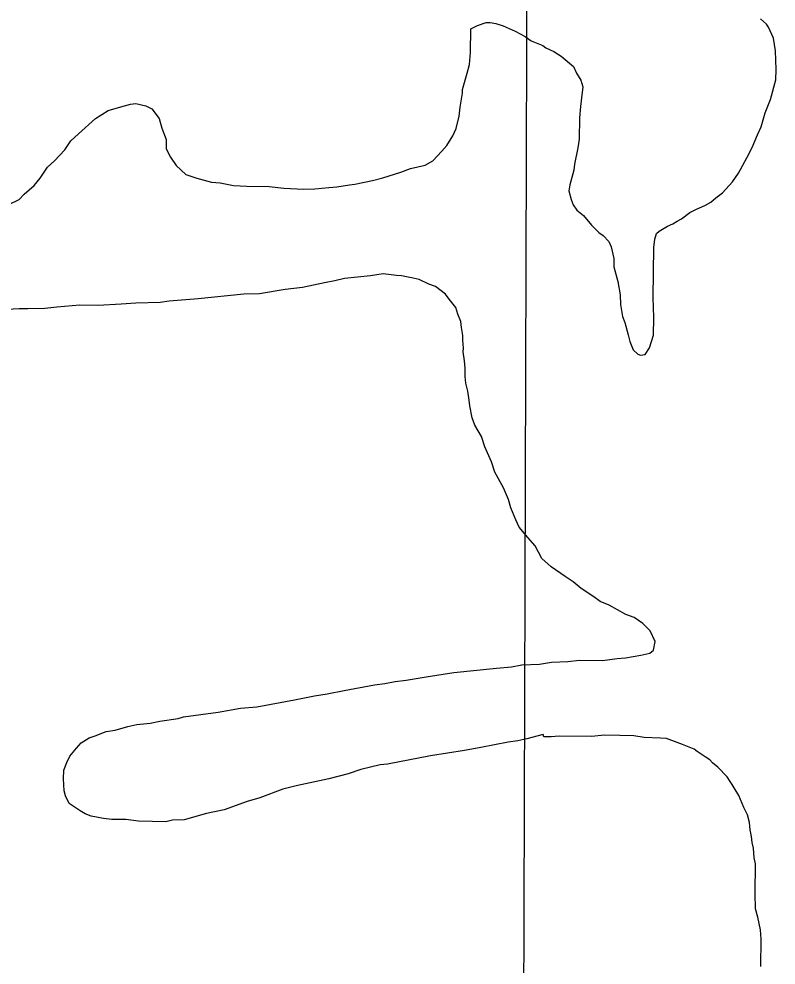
# Model space of a CAD drawing. Extents: x 3161514 to 3199414, y 831166 to 856601.
# Drawn here: x 3170497 to 3171161, y 837826 to 838656 of the extents above; entities that cross this region are included whole.
import ezdxf

# ---------------------------------------------------------------- set-up
doc = ezdxf.new("R2010")
doc.units = 0
doc.layers.add('V-GRID-MAJR', color=7, linetype='Continuous')
doc.layers.add('V-SITE-VEGE', color=7, linetype='Continuous')

msp = doc.modelspace()

# ---------------------------------------------------------------- linework, layer by layer
at = {"layer": 'V-GRID-MAJR'}
msp.add_spline([(3170936.04, 836618.42), (3170954.55, 842678.86), (3170973.07, 848741.25), (3170991.59, 854803.68), (3170991.59, 854805.58)], degree=3, dxfattribs=at)
at = {"layer": 'V-SITE-VEGE'}
for p, q in [((3171152.42, 838651.3), (3171147.29, 838655.91)), ((3170892.81, 838626.36), (3170893.1, 838647.1)), ((3170893.1, 838647.1), (3170898.98, 838650.26)), ((3170898.98, 838650.26), (3170906.79, 838652.74)), ((3170906.79, 838652.74), (3170910.03, 838652.7)), ((3170910.03, 838652.7), (3170915.2, 838651.98)), ((3170915.2, 838651.98), (3170921.66, 838649.94)), ((3170921.66, 838649.94), (3170931.96, 838645.26)), ((3170931.96, 838645.26), (3170940.97, 838640.6)), ((3171154.32, 838648.68), (3171152.42, 838651.3)), ((3171158.73, 838638.9), (3171154.32, 838648.68)), ((3170940.97, 838640.6), (3170946.1, 838636.64)), ((3170946.1, 838636.64), (3170956.42, 838632.61)), ((3171160.52, 838627.85), (3171158.73, 838638.9)), ((3170956.42, 838632.61), (3170958.98, 838630.63)), ((3170958.98, 838630.63), (3170966.07, 838627.29)), ((3170892.02, 838616), (3170892.81, 838626.36)), ((3170966.07, 838627.29), (3170972.49, 838623.32)), ((3170972.49, 838623.32), (3170983.38, 838614.09)), ((3171160.94, 838611.64), (3171160.52, 838627.85)), ((3170889.97, 838608.25), (3170892.02, 838616)), ((3170983.38, 838614.09), (3170985.9, 838608.22)), ((3171160.82, 838602.57), (3171160.94, 838611.64)), ((3170885.89, 838594.05), (3170889.97, 838608.25)), ((3170985.9, 838608.22), (3170989.7, 838602.34)), ((3170989.7, 838602.34), (3170991.57, 838596.48)), ((3170991.57, 838596.48), (3170990.14, 838586.78)), ((3171156.04, 838585.14), (3171160.82, 838602.57)), ((3170883.73, 838578.52), (3170885.84, 838590.81)), ((3170885.84, 838590.81), (3170885.89, 838594.05)), ((3170990.14, 838586.78), (3170989.38, 838579.01)), ((3170584.28, 838578.11), (3170594.69, 838581.21)), ((3170594.69, 838581.21), (3170599.24, 838581.8)), ((3170599.24, 838581.8), (3170608.28, 838579.73)), ((3170608.28, 838579.73), (3170613.43, 838577.06)), ((3170882.97, 838570.75), (3170883.73, 838578.52)), ((3170989.38, 838579.01), (3170988.6, 838569.3)), ((3171151.35, 838573.54), (3171156.04, 838585.14)), ((3170564.06, 838568.67), (3170575.17, 838575.65)), ((3170575.17, 838575.65), (3170584.28, 838578.11)), ((3170613.43, 838577.06), (3170619.79, 838568.55)), ((3170880.23, 838559.77), (3170882.97, 838570.75)), ((3171147.94, 838561.27), (3171151.35, 838573.54)), ((3170548.96, 838555.27), (3170564.06, 838568.67)), ((3170619.79, 838568.55), (3170622.27, 838560.09)), ((3170988.6, 838569.3), (3170988.34, 838550.51)), ((3170542.39, 838548.88), (3170548.96, 838555.27)), ((3170622.27, 838560.09), (3170626.02, 838550.31)), ((3170877.55, 838553.33), (3170880.23, 838559.77)), ((3171139.91, 838543.23), (3171144.6, 838554.19)), ((3171144.6, 838554.19), (3171147.94, 838561.27)), ((3170537.1, 838541.17), (3170542.39, 838548.88)), ((3170626.02, 838550.31), (3170625.91, 838541.89)), ((3170872.25, 838544.97), (3170877.55, 838553.33)), ((3170988.34, 838550.51), (3170986.94, 838542.75)), ((3170527.9, 838531.58), (3170537.1, 838541.17)), ((3170625.91, 838541.89), (3170629.7, 838534.71)), ((3170859.75, 838531.54), (3170867.64, 838539.85)), ((3170867.64, 838539.85), (3170872.25, 838544.97)), ((3170986.94, 838542.75), (3170984.15, 838528.53)), ((3171135.25, 838534.22), (3171139.91, 838543.23)), ((3170521.98, 838525.82), (3170527.9, 838531.58)), ((3170629.7, 838534.71), (3170634.79, 838527.51)), ((3170853.21, 838527.74), (3170859.75, 838531.54)), ((3170984.15, 838528.53), (3170983.43, 838523.35)), ((3171127.93, 838520.71), (3171135.25, 838534.22)), ((3170515.37, 838516.19), (3170521.98, 838525.82)), ((3170634.79, 838527.51), (3170643.1, 838519.62)), ((3170816.12, 838516.58), (3170831.74, 838521.55)), ((3170831.74, 838521.55), (3170840.21, 838524.68)), ((3170840.21, 838524.68), (3170853.21, 838527.74)), ((3170983.43, 838523.35), (3170980.01, 838510.44)), ((3171122.64, 838513.01), (3171127.93, 838520.71)), ((3170510.1, 838509.78), (3170515.37, 838516.19)), ((3170643.1, 838519.62), (3170652.78, 838516.24)), ((3170652.78, 838516.24), (3170665.69, 838512.82)), ((3170665.69, 838512.82), (3170673.46, 838512.07)), ((3170673.46, 838512.07), (3170685.1, 838509.96)), ((3170791.41, 838511.09), (3170807.01, 838514.12)), ((3170807.01, 838514.12), (3170816.12, 838516.58)), ((3171114.08, 838503.4), (3171122.64, 838513.01)), ((3170501.56, 838502.12), (3170510.1, 838509.78)), ((3170685.1, 838509.96), (3170696.75, 838509.16)), ((3170696.75, 838509.16), (3170716.2, 838508.89)), ((3170716.2, 838508.89), (3170729.14, 838507.41)), ((3170729.14, 838507.41), (3170746.62, 838506.52)), ((3170746.62, 838506.52), (3170756.35, 838507.04)), ((3170756.35, 838507.04), (3170768.68, 838508.16)), ((3170768.68, 838508.16), (3170775.82, 838508.71)), ((3170775.82, 838508.71), (3170786.86, 838510.51)), ((3170786.86, 838510.51), (3170791.41, 838511.09)), ((3170980.01, 838510.44), (3170979.29, 838505.26)), ((3170979.29, 838505.26), (3170981.13, 838497.46)), ((3170478.7, 838488.83), (3170496.97, 838497.65)), ((3170496.97, 838497.65), (3170501.56, 838502.12)), ((3170981.13, 838497.46), (3170983.01, 838492.89)), ((3171103.6, 838495.12), (3171108.19, 838498.95)), ((3171108.19, 838498.95), (3171114.08, 838503.4)), ((3170983.01, 838492.89), (3170986.19, 838488.31)), ((3170986.19, 838488.31), (3170991.96, 838483.7)), ((3171085.33, 838486.3), (3171090.55, 838488.82)), ((3171090.55, 838488.82), (3171099.02, 838492.59)), ((3171099.02, 838492.59), (3171103.6, 838495.12)), ((3170991.96, 838483.7), (3170998.97, 838475.17)), ((3171074.2, 838478.67), (3171078.12, 838480.56)), ((3171078.12, 838480.56), (3171085.33, 838486.3)), ((3170998.97, 838475.17), (3171005.36, 838468.6)), ((3171058.52, 838469.82), (3171065.72, 838474.25)), ((3171065.72, 838474.25), (3171070.28, 838476.14)), ((3171070.28, 838476.14), (3171074.2, 838478.67)), ((3171005.36, 838468.6), (3171009.21, 838465.96)), ((3171009.21, 838465.96), (3171014.33, 838460.7)), ((3171053.79, 838455.62), (3171054.54, 838462.74)), ((3171054.54, 838462.74), (3171055.91, 838467.91)), ((3171055.91, 838467.91), (3171058.52, 838469.82)), ((3171014.33, 838460.7), (3171016.21, 838456.14)), ((3171016.21, 838456.14), (3171018.66, 838445.73)), ((3171053.19, 838411.56), (3171053.79, 838455.62)), ((3171018.66, 838445.73), (3171018.56, 838438.61)), ((3171018.56, 838438.61), (3171022.27, 838425.59)), ((3170805.21, 838430.53), (3170782.49, 838428.25)), ((3170816.25, 838432.32), (3170805.21, 838430.53)), ((3170827.9, 838430.87), (3170816.25, 838432.32)), ((3170832.43, 838430.8), (3170827.9, 838430.87)), ((3170842.77, 838428.72), (3170832.43, 838430.8)), ((3170764.94, 838424.6), (3170745.44, 838420.34)), ((3170774.04, 838426.42), (3170764.94, 838424.6)), ((3170782.49, 838428.25), (3170774.04, 838426.42)), ((3170847.94, 838427.35), (3170842.77, 838428.72)), ((3170856.31, 838423.34), (3170847.94, 838427.35)), ((3170862.12, 838421.32), (3170856.31, 838423.34)), ((3170871.1, 838414.71), (3170862.12, 838421.32)), ((3171022.27, 838425.59), (3171024.05, 838413.9)), ((3170694.15, 838414.56), (3170653.91, 838410.58)), ((3170707.77, 838415.02), (3170694.15, 838414.56)), ((3170730.5, 838418.6), (3170707.77, 838415.02)), ((3170745.44, 838420.34), (3170730.5, 838418.6)), ((3170874.28, 838410.14), (3170871.1, 838414.71)), ((3171024.05, 838413.9), (3171024.58, 838405.47)), ((3170550.13, 838404.88), (3170530.01, 838403.21)), ((3170566.33, 838404.66), (3170550.13, 838404.88)), ((3170586.44, 838405.68), (3170566.33, 838404.66)), ((3170599.42, 838406.79), (3170586.44, 838405.68)), ((3170620.81, 838407.15), (3170599.42, 838406.79)), ((3170628.6, 838408.33), (3170620.81, 838407.15)), ((3170653.91, 838410.58), (3170628.6, 838408.33)), ((3170880.01, 838402.93), (3170874.28, 838410.14)), ((3171024.58, 838405.47), (3171026.38, 838395.07)), ((3171053.59, 838394.05), (3171053.19, 838411.56)), ((3170496.94, 838401.72), (3170486.56, 838401.22)), ((3170504.71, 838401.62), (3170496.94, 838401.72)), ((3170519.63, 838402.06), (3170504.71, 838401.62)), ((3170530.01, 838403.21), (3170519.63, 838402.06)), ((3170881.88, 838397.07), (3170880.01, 838402.93)), ((3170884.38, 838390.55), (3170881.88, 838397.07)), ((3170884.95, 838385.36), (3170884.38, 838390.55)), ((3171026.38, 838395.07), (3171028.26, 838389.86)), ((3171028.26, 838389.86), (3171031.34, 838378.8)), ((3171053.37, 838378.5), (3171053.59, 838394.05)), ((3170886.15, 838378.21), (3170884.95, 838385.36)), ((3170886.1, 838374.32), (3170886.15, 838378.21)), ((3170886.65, 838367.19), (3170886.1, 838374.32)), ((3171031.34, 838378.8), (3171032.56, 838372.95)), ((3171032.56, 838372.95), (3171035.7, 838365.78)), ((3171049.99, 838367.53), (3171053.37, 838378.5)), ((3170886.6, 838363.94), (3170886.65, 838367.19)), ((3170887.79, 838356.15), (3170886.6, 838363.94)), ((3171035.7, 838365.78), (3171039.54, 838361.84)), ((3171046.02, 838361.75), (3171049.99, 838367.53)), ((3170888.35, 838349.66), (3170887.79, 838356.15)), ((3171039.54, 838361.84), (3171042.12, 838361.15)), ((3171042.12, 838361.15), (3171046.02, 838361.75)), ((3170888.25, 838342.53), (3170888.35, 838349.66)), ((3170888.82, 838336.69), (3170888.25, 838342.53)), ((3170890.67, 838329.54), (3170888.82, 838336.69)), ((3170891.85, 838321.74), (3170890.67, 838329.54)), ((3170892.43, 838316.55), (3170891.85, 838321.74)), ((3170894.23, 838306.16), (3170892.43, 838316.55)), ((3170896.73, 838299.64), (3170894.23, 838306.16)), ((3170902.43, 838289.84), (3170896.73, 838299.64)), ((3170905.55, 838280.72), (3170902.43, 838289.84)), ((3170911.2, 838267.68), (3170905.55, 838280.72)), ((3170914.32, 838258.56), (3170911.2, 838267.68)), ((3170921.91, 838244.85), (3170914.32, 838258.56)), ((3170926.3, 838234.42), (3170921.91, 838244.85)), ((3170928.15, 838227.26), (3170926.3, 838234.42)), ((3170932.54, 838216.83), (3170928.15, 838227.26)), ((3170935.69, 838210.31), (3170932.54, 838216.83)), ((3170943.34, 838201.13), (3170935.69, 838210.31)), ((3170949.72, 838193.91), (3170943.34, 838201.13)), ((3170955.4, 838182.81), (3170949.72, 838193.91)), ((3170963.73, 838175.57), (3170955.4, 838182.81)), ((3170975.93, 838166.97), (3170963.73, 838175.57)), ((3170982.99, 838162.34), (3170975.93, 838166.97)), ((3170990.04, 838156.41), (3170982.99, 838162.34)), ((3171000.96, 838149.13), (3170990.04, 838156.41)), ((3171006.73, 838145.16), (3171000.96, 838149.13)), ((3171014.47, 838141.81), (3171006.73, 838145.16)), ((3171029.26, 838133.83), (3171014.47, 838141.81)), ((3171036.36, 838131.14), (3171029.26, 838133.83)), ((3171044.06, 838125.85), (3171036.36, 838131.14)), ((3171050.45, 838119.28), (3171044.06, 838125.85)), ((3171054.86, 838110.15), (3171050.45, 838119.28)), ((3171053.46, 838102.39), (3171054.86, 838110.15)), ((3171028.74, 838095.6), (3171042.38, 838098)), ((3171042.38, 838098), (3171050.18, 838099.84)), ((3171050.18, 838099.84), (3171053.46, 838102.39)), ((3170928.82, 838087.9), (3170937.91, 838089.72)), ((3170937.91, 838089.72), (3170953.48, 838090.15)), ((3170953.48, 838090.15), (3170963.87, 838091.96)), ((3170963.87, 838091.96), (3170978.14, 838092.41)), ((3170978.14, 838092.41), (3170988.52, 838093.56)), ((3170988.52, 838093.56), (3171008.61, 838093.28)), ((3171008.61, 838093.28), (3171021.6, 838095.05)), ((3171021.6, 838095.05), (3171028.74, 838095.6)), ((3170854.16, 838079.21), (3170878.19, 838082.76)), ((3170878.19, 838082.76), (3170915.84, 838086.78)), ((3170915.84, 838086.78), (3170928.82, 838087.9)), ((3170808.69, 838072.06), (3170817.78, 838073.23)), ((3170817.78, 838073.23), (3170826.88, 838075.05)), ((3170826.88, 838075.05), (3170836.62, 838076.21)), ((3170836.62, 838076.21), (3170854.16, 838079.21)), ((3170756.06, 838062.41), (3170767.1, 838064.2)), ((3170767.1, 838064.2), (3170782.05, 838067.24)), ((3170782.05, 838067.24), (3170808.69, 838072.06)), ((3170705.37, 838052.74), (3170738.51, 838058.77)), ((3170738.51, 838058.77), (3170756.06, 838062.41)), ((3170641.08, 838043.9), (3170671.6, 838048.02)), ((3170671.6, 838048.02), (3170691.09, 838051.64)), ((3170691.09, 838051.64), (3170705.37, 838052.74)), ((3170611.84, 838038.47), (3170620.29, 838040.3)), ((3170620.29, 838040.3), (3170636.53, 838042.67)), ((3170636.53, 838042.67), (3170641.08, 838043.9)), ((3170563.72, 838027.47), (3170573.5, 838031.22)), ((3170573.5, 838031.22), (3170581.29, 838032.41)), ((3170581.29, 838032.41), (3170592.35, 838035.5)), ((3170592.35, 838035.5), (3170600.16, 838037.34)), ((3170600.16, 838037.34), (3170611.84, 838038.47)), ((3170551.32, 838021.16), (3170558.51, 838025.6)), ((3170558.51, 838025.6), (3170563.72, 838027.47)), ((3170934.4, 838023.01), (3170925.96, 838021.83)), ((3170942.21, 838024.85), (3170934.4, 838023.01)), ((3170956.52, 838028.54), (3170942.21, 838024.85)), ((3170957.14, 838026.58), (3170956.52, 838028.54)), ((3170963.62, 838026.49), (3170957.14, 838026.58)), ((3170970.75, 838027.04), (3170963.62, 838026.49)), ((3170999.27, 838026.65), (3170970.75, 838027.04)), ((3171010.3, 838027.8), (3170999.27, 838026.65)), ((3171023.91, 838027.61), (3171010.3, 838027.8)), ((3171036.22, 838027.44), (3171023.91, 838027.61)), ((3171045.28, 838026.02), (3171036.22, 838027.44)), ((3171059.52, 838025.17), (3171045.28, 838026.02)), ((3171064.71, 838025.1), (3171059.52, 838025.17)), ((3171078.9, 838019.72), (3171064.71, 838025.1)), ((3170541.44, 838009.63), (3170547.37, 838016.68)), ((3170547.37, 838016.68), (3170551.32, 838021.16)), ((3170887.62, 838014.58), (3170857.74, 838009.81)), ((3170901.91, 838016.98), (3170887.62, 838014.58)), ((3170925.96, 838021.83), (3170901.91, 838016.98)), ((3171089.21, 838015.69), (3171078.9, 838019.72)), ((3171091.77, 838013.71), (3171089.21, 838015.69)), ((3170538.77, 838003.83), (3170541.44, 838009.63)), ((3170857.74, 838009.81), (3170820.05, 838002.55)), ((3171098.84, 838009.08), (3171091.77, 838013.71)), ((3171102.69, 838006.43), (3171098.84, 838009.08)), ((3171105.25, 838003.8), (3171102.69, 838006.43)), ((3170536.09, 837997.39), (3170538.77, 838003.83)), ((3170796.65, 837997.69), (3170785.58, 837993.95)), ((3170813.56, 838001.99), (3170796.65, 837997.69)), ((3170820.05, 838002.55), (3170813.56, 838001.99)), ((3171109.73, 837999.85), (3171105.25, 838003.8)), ((3171118.04, 837991.31), (3171109.73, 837999.85)), ((3170535.98, 837989.61), (3170536.09, 837997.39)), ((3170536.49, 837979.24), (3170535.98, 837989.61)), ((3170768.67, 837989.65), (3170740.06, 837983.56)), ((3170785.58, 837993.95), (3170768.67, 837989.65)), ((3171120.58, 837987.39), (3171118.04, 837991.31)), ((3170740.06, 837983.56), (3170728.35, 837980.48)), ((3171122.49, 837984.77), (3171120.58, 837987.39)), ((3171125.02, 837980.2), (3171122.49, 837984.77)), ((3170537.72, 837974.68), (3170536.49, 837979.24)), ((3170540.87, 837968.16), (3170537.72, 837974.68)), ((3170708.16, 837972.98), (3170697.1, 837969.89)), ((3170728.35, 837980.48), (3170708.16, 837972.98)), ((3171128.19, 837974.97), (3171125.02, 837980.2)), ((3171132.58, 837964.54), (3171128.19, 837974.97)), ((3170550.5, 837961.54), (3170540.87, 837968.16)), ((3170697.1, 837969.89), (3170676.9, 837962.39)), ((3171135.73, 837958.01), (3171132.58, 837964.54)), ((3170555, 837958.89), (3170550.5, 837961.54)), ((3170560.16, 837956.87), (3170555, 837958.89)), ((3170571.15, 837954.78), (3170560.16, 837956.87)), ((3170661.3, 837959.37), (3170641.78, 837953.8)), ((3170676.9, 837962.39), (3170661.3, 837959.37)), ((3171137.58, 837951.51), (3171135.73, 837958.01)), ((3170578.27, 837954.03), (3170571.15, 837954.78)), ((3170590.58, 837953.86), (3170578.27, 837954.03)), ((3170601.58, 837952.41), (3170590.58, 837953.86)), ((3170625.56, 837952.08), (3170601.58, 837952.41)), ((3170631.4, 837953.3), (3170625.56, 837952.08)), ((3170641.78, 837953.8), (3170631.4, 837953.3)), ((3171138.14, 837945.02), (3171137.58, 837951.51)), ((3171139.36, 837939.16), (3171138.14, 837945.02)), ((3171139.94, 837933.97), (3171139.36, 837939.16)), ((3171141.16, 837928.77), (3171139.94, 837933.97)), ((3171141.69, 837920.34), (3171141.16, 837928.77)), ((3171142.92, 837915.14), (3171141.69, 837920.34)), ((3171142.56, 837889.21), (3171142.92, 837915.14)), ((3171143.02, 837875.6), (3171142.56, 837889.21)), ((3171144.87, 837868.44), (3171143.02, 837875.6)), ((3171147.31, 837857.39), (3171144.87, 837868.44)), ((3171147.84, 837848.96), (3171147.31, 837857.39)), ((3171147.51, 837824.98), (3171147.84, 837848.96))]:
    msp.add_line(p, q, dxfattribs=at)

doc.saveas('drawing.dxf')
